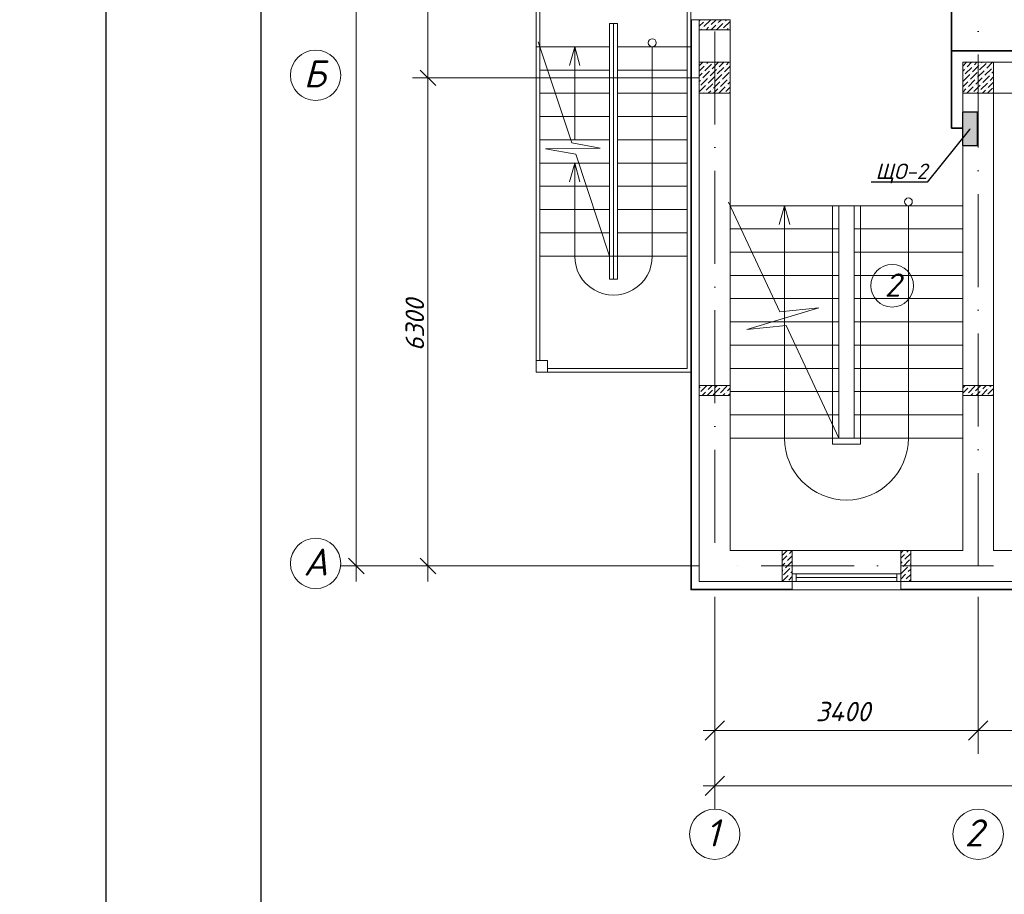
# Model space of a CAD drawing. Header units: millimetres. Extents: x 1114507 to 93926427, y 174473 to 817039.
# Tile 370 of 483: x 1887880 to 1900590, y 762588 to 773875. Entities that reach past the tile are written whole.
import ezdxf
from ezdxf import colors
from ezdxf.entities.mleader import LeaderData, LeaderLine
from ezdxf.math import Vec2, Vec3

# ---------------------------------------------------------------- set-up
doc = ezdxf.new("R2010")
doc.units = ezdxf.units.MM
doc.linetypes.add('ACAD_ISO10W100', pattern=[18, 12, -3, 0, -3])
for name, color, linetype, lineweight in [('expl', 234, 'Continuous', 13), ('PLAN', 250, 'Continuous', 25), ('размеры', 12, 'Continuous', 15)]:
    doc.layers.add(name, color=color, linetype=linetype, lineweight=lineweight)
doc.layers.add('kcd_tx', color=7, linetype='Continuous')
doc.layers.add('RAZMERNAR', color=152, linetype='Continuous')
doc.styles.add('iso', font='isocpeur.TTF')
doc.styles.get("Standard").update_dxf_attribs({"font": 'isocpeui.ttf'})
doc.styles.add('X_ISO', font='isocpeui.ttf')
doc.styles.add('Суннат', font='ariali.ttf', dxfattribs={"height": 250})
doc.linetypes.add('FENCELINE1', pattern='A,6.35,-2.54,[133,ltypeshp.shx,S=2.54,R=0,X=-2.54,Y=0],-2.54,25.4', length=36.83)

# ---------------------------------------------------------------- blocks, each defined once
blk = doc.blocks.new('blokqav2mak')
at = {"color": 1, "linetype": 'ACAD_ISO10W100', "lineweight": 0, "ltscale": 100}
for p, q in [((1545682, 782725), (1545682, 766825)), ((1549082, 782425), (1549082, 766825)), ((1572682, 766825), (1545682, 766825))]:
    blk.add_line(p, q, dxfattribs=at)
at = {"lineweight": 0, "ltscale": 100}
for p, q in [((1543375, 775525, 0), (1543375, 769325, 0)), ((1545325, 775475), (1545325, 773525)), ((1545375, 775525), (1545375, 769325)), ((1543425, 775375, 0), (1543425, 769475, 0)), ((1544325, 773825), (1544325, 770525)), ((1544325, 773825), (1544425, 773825)), ((1544375, 773825), (1544375, 770525)), ((1544425, 773825), (1544425, 770525)), ((1545482, 773875), (1545882, 773875)), ((1545482, 773795), (1545482, 766625)), ((1545882, 773795), (1545882, 767025)), ((1543375, 773525), (1544325, 773525)), ((1543838, 772285), (1543403, 773591)), ((1545375, 773525), (1544425, 773525)), ((1545325, 773525), (1545325, 769375)), ((1556632, 773325), (1548882, 773325)), ((1543425, 773225), (1544325, 773225)), ((1545325, 773225), (1544425, 773225)), ((1543425, 772925), (1544325, 772925)), ((1545325, 772925), (1544425, 772925)), ((1548882, 772925), (1548882, 767025)), ((1556632, 772925), (1549282, 772925)), ((1549282, 772925), (1549282, 767025)), ((1543425, 772625), (1544325, 772625)), ((1545325, 772625), (1544425, 772625)), ((1543425, 772325), (1544325, 772325)), ((1544201, 772215), (1543838, 772285)), ((1545325, 772325), (1544425, 772325)), ((1543497, 772207), (1544201, 772215)), ((1543887, 772138), (1543497, 772207)), ((1544325, 770825), (1543887, 772138)), ((1543425, 772025), (1544325, 772025)), ((1545325, 772025), (1544425, 772025)), ((1543425, 771725), (1544325, 771725)), ((1545325, 771725), (1544425, 771725)), ((1546522, 770104), (1545861, 771519)), ((1548882, 771475), (1545882, 771475)), ((1547282, 768475), (1547282, 771475)), ((1547482, 768475), (1547482, 771475)), ((1543425, 771425), (1544325, 771425)), ((1545325, 771425), (1544425, 771425)), ((1543425, 771125), (1544325, 771125)), ((1545325, 771125), (1544425, 771125)), ((1547282, 771175), (1545882, 771175)), ((1548882, 771175), (1547482, 771175)), ((1547282, 770875), (1545882, 770875)), ((1548882, 770875), (1547482, 770875)), ((1543425, 770825), (1544325, 770825)), ((1544325, 770825), (1544375, 770825)), ((1544425, 770825), (1544375, 770825)), ((1545325, 770825), (1544425, 770825)), ((1547282, 770575), (1545882, 770575)), ((1548882, 770575), (1547482, 770575)), ((1544425, 770525, 0), (1544325, 770525, 0)), ((1547282, 770275), (1545882, 770275)), ((1548882, 770275), (1547482, 770275)), ((1546096, 769875), (1547026, 770158)), ((1547026, 770158), (1546522, 770104)), ((1547282, 769975), (1545882, 769975)), ((1548882, 769975), (1547482, 769975)), ((1546603, 769930), (1546096, 769875)), ((1547282, 768475), (1546603, 769930)), ((1547282, 769675), (1545882, 769675)), ((1548882, 769675), (1547482, 769675)), ((1543375, 769325, 0), (1545375, 769325, 0)), ((1543525, 769375, 0), (1545325, 769375, 0)), ((1547282, 769375), (1545882, 769375)), ((1548882, 769375), (1547482, 769375)), ((1547282, 769075), (1545882, 769075)), ((1548882, 769075), (1547482, 769075)), ((1547282, 768775), (1545882, 768775)), ((1548882, 768775), (1547482, 768775)), ((1548882, 768475), (1545882, 768475)), ((1545882, 767025), (1546552, 767025)), ((1546682, 767025), (1546682, 766625)), ((1548082, 767025), (1546682, 767025)), ((1548082, 767025), (1548082, 766625)), ((1548212, 767025), (1548882, 767025)), ((1549282, 767025), (1550282, 767025)), ((1545482, 766625), (1546552, 766625)), ((1548082, 766518), (1546682, 766518)), ((1548212, 766625), (1550282, 766625))]:
    blk.add_line(p, q, dxfattribs=at)
at = {"color": 252, "lineweight": 0, "ltscale": 100}
for p, q in [((1545375, 773875), (1545375, 766518)), ((1545375, 773875), (1545482, 773875)), ((1545375, 766518), (1546682, 766518)), ((1546682, 766625), (1546682, 766518)), ((1548082, 766625), (1548082, 766518)), ((1548082, 766518), (1550282, 766518))]:
    blk.add_line(p, q, dxfattribs=at)
at = {"color": 32, "lineweight": 0, "ltscale": 100}
for p, q in [((1545382, 773875), (1545382, 766525)), ((1545382, 766525), (1546682, 766525)), ((1548082, 766525), (1550282, 766525))]:
    blk.add_line(p, q, dxfattribs=at)
at = {"linetype": 'Continuous', "lineweight": 0, "ltscale": 100}
for p, q in [((1545482, 773860, 0), (1545498, 773875, 0)), ((1545482, 773792, 0), (1545535, 773845, 0)), ((1545502, 773745, 0), (1545509, 773752, 0)), ((1545526, 773769, 0), (1545526, 773769, 0)), ((1545543, 773786, 0), (1545627, 773870, 0)), ((1545552, 773862, 0), (1545552, 773862, 0)), ((1545570, 773745, 0), (1545602, 773778, 0)), ((1545619, 773794, 0), (1545619, 773794, 0)), ((1545636, 773811, 0), (1545700, 773875, 0)), ((1545637, 773745, 0), (1545695, 773803, 0)), ((1545704, 773745, 0), (1545787, 773828, 0)), ((1545712, 773820, 0), (1545712, 773820, 0)), ((1545728, 773837, 0), (1545767, 773875, 0)), ((1545779, 773752, 0), (1545779, 773752, 0)), ((1545796, 773769, 0), (1545880, 773853, 0)), ((1545804, 773845, 0), (1545804, 773845, 0)), ((1545821, 773862, 0), (1545834, 773875, 0)), ((1545839, 773745, 0), (1545855, 773761, 0)), ((1545871, 773778, 0), (1545871, 773778, 0)), ((1545482, 773212), (1545546, 773276)), ((1545487, 773285), (1545528, 773325)), ((1545555, 773217), (1545639, 773302)), ((1545563, 773293), (1545563, 773293)), ((1545580, 773310), (1545595, 773325)), ((1545647, 773243), (1545730, 773325)), ((1545656, 773318), (1545656, 773318)), ((1545715, 773175), (1545799, 773260)), ((1545723, 773251), (1545723, 773251)), ((1545740, 773268), (1545797, 773325)), ((1545807, 773201), (1545882, 773275)), ((1545816, 773276), (1545816, 773276)), ((1545832, 773293), (1545864, 773325)), ((1548882, 773277), (1548930, 773325)), ((1548915, 773175), (1548999, 773260)), ((1548923, 773251), (1548923, 773251)), ((1548940, 773268), (1548997, 773325)), ((1549008, 773201), (1549092, 773285)), ((1549016, 773276), (1549016, 773276)), ((1549033, 773293), (1549065, 773325)), ((1549100, 773226), (1549184, 773310)), ((1549109, 773302), (1549109, 773302)), ((1549126, 773318), (1549132, 773325)), ((1549193, 773251), (1549267, 773325)), ((1549269, 773260), (1549269, 773260)), ((1545482, 773145), (1545521, 773184)), ((1545529, 773125), (1545614, 773209)), ((1545538, 773201), (1545538, 773201)), ((1545597, 773057), (1545681, 773142)), ((1545605, 773133), (1545605, 773133)), ((1545622, 773150), (1545706, 773234)), ((1545630, 773226), (1545630, 773226)), ((1545689, 773083), (1545773, 773167)), ((1545698, 773158), (1545698, 773158)), ((1545782, 773108), (1545866, 773192)), ((1545790, 773184), (1545790, 773184)), ((1545875, 773133), (1545882, 773141)), ((1548882, 773210), (1548907, 773234)), ((1548890, 773083), (1548974, 773167)), ((1548898, 773158), (1548898, 773158)), ((1548982, 773108), (1549067, 773192)), ((1548991, 773184), (1548991, 773184)), ((1549050, 773041), (1549134, 773125)), ((1549075, 773133), (1549159, 773217)), ((1549083, 773209), (1549083, 773209)), ((1549142, 773066), (1549227, 773150)), ((1549151, 773142), (1549151, 773142)), ((1549168, 773158), (1549252, 773243)), ((1549176, 773234), (1549176, 773234)), ((1549235, 773091), (1549282, 773138)), ((1549243, 773167), (1549243, 773167)), ((1549260, 773184), (1549282, 773206)), ((1545482, 773077), (1545496, 773091)), ((1545482, 772943), (1545563, 773024)), ((1545487, 773015), (1545487, 773015)), ((1545504, 773032), (1545588, 773116)), ((1545513, 773108), (1545513, 773108)), ((1545571, 772965), (1545656, 773049)), ((1545580, 773041), (1545580, 773041)), ((1545664, 772990), (1545748, 773074)), ((1545672, 773066), (1545672, 773066)), ((1545734, 772925), (1545816, 773007)), ((1545740, 772999), (1545740, 772999)), ((1545757, 773015), (1545841, 773100)), ((1545765, 773091), (1545765, 773091)), ((1545824, 772948), (1545882, 773006)), ((1545832, 773024), (1545832, 773024)), ((1545849, 773041), (1545882, 773073)), ((1545858, 773116), (1545858, 773116)), ((1548882, 773008), (1548949, 773074)), ((1548934, 772925), (1549016, 773007)), ((1548940, 772999), (1548940, 772999)), ((1548957, 773015), (1549041, 773100)), ((1548966, 773091), (1548966, 773091)), ((1549024, 772948), (1549109, 773032)), ((1549033, 773024), (1549033, 773024)), ((1549058, 773116), (1549058, 773116)), ((1549117, 772973), (1549201, 773057)), ((1549126, 773049), (1549126, 773049)), ((1549204, 772925), (1549269, 772990)), ((1549210, 772999), (1549282, 773071)), ((1549218, 773074), (1549218, 773074)), ((1545532, 772925), (1545538, 772931)), ((1545555, 772948), (1545555, 772948)), ((1545599, 772925), (1545630, 772956)), ((1545647, 772973), (1545647, 772973)), ((1545666, 772925), (1545723, 772982)), ((1545807, 772931), (1545807, 772931)), ((1545868, 772925), (1545882, 772939)), ((1548882, 772940), (1548923, 772982)), ((1549008, 772931), (1549008, 772931)), ((1549069, 772925), (1549083, 772940)), ((1549100, 772956), (1549100, 772956)), ((1549136, 772925), (1549176, 772965)), ((1549193, 772982), (1549193, 772982)), ((1549277, 772931), (1549282, 772936)), ((1545482, 769124, 0), (1545494, 769136, 0)), ((1545486, 769060, 0), (1545486, 769060, 0)), ((1545503, 769077, 0), (1545581, 769155, 0)), ((1545511, 769153, 0), (1545511, 769153, 0)), ((1545518, 769025, 0), (1545562, 769069, 0)), ((1545578, 769086, 0), (1545578, 769086, 0)), ((1545585, 769025, 0), (1545654, 769094, 0)), ((1545595, 769102, 0), (1545648, 769155, 0)), ((1545663, 769035, 0), (1545747, 769119, 0)), ((1545671, 769111, 0), (1545671, 769111, 0)), ((1545688, 769128, 0), (1545715, 769155, 0)), ((1545755, 769060, 0), (1545839, 769145, 0)), ((1545764, 769136, 0), (1545764, 769136, 0)), ((1545780, 769153, 0), (1545783, 769155, 0)), ((1545787, 769025, 0), (1545814, 769052, 0)), ((1545831, 769069, 0), (1545831, 769069, 0)), ((1545848, 769086, 0), (1545882, 769120, 0)), ((1545855, 769025, 0), (1545882, 769052, 0)), ((1548882, 769054, 0), (1548947, 769119, 0)), ((1548888, 769128, 0), (1548916, 769155, 0)), ((1548956, 769060, 0), (1549040, 769145, 0)), ((1548964, 769136, 0), (1548964, 769136, 0)), ((1548981, 769153, 0), (1548983, 769155, 0)), ((1548988, 769025, 0), (1549015, 769052, 0)), ((1549031, 769069, 0), (1549031, 769069, 0)), ((1549048, 769086, 0), (1549118, 769155, 0)), ((1549055, 769025, 0), (1549107, 769077, 0)), ((1549123, 769025, 0), (1549200, 769102, 0)), ((1549124, 769094, 0), (1549124, 769094, 0)), ((1549141, 769111, 0), (1549185, 769155, 0)), ((1549208, 769043, 0), (1549282, 769117, 0)), ((1549217, 769119, 0), (1549217, 769119, 0)), ((1549233, 769136, 0), (1549253, 769155, 0)), ((1545720, 769025, 0), (1545722, 769027, 0)), ((1545738, 769043, 0), (1545738, 769043, 0)), ((1548920, 769025, 0), (1548922, 769027, 0)), ((1548939, 769043, 0), (1548939, 769043, 0)), ((1549191, 769027, 0), (1549191, 769027, 0)), ((1549257, 769025, 0), (1549267, 769035, 0)), ((1546552, 766962, 0), (1546615, 767025, 0)), ((1546645, 766987, 0), (1546682, 767025, 0)), ((1548082, 766991, 0), (1548116, 767025, 0)), ((1548162, 767004, 0), (1548183, 767025, 0)), ((1546552, 766895, 0), (1546611, 766954, 0)), ((1546620, 766895, 0), (1546682, 766957, 0)), ((1546628, 766971, 0), (1546628, 766971, 0)), ((1548082, 766924, 0), (1548129, 766971, 0)), ((1548112, 766819, 0), (1548196, 766903, 0)), ((1548120, 766895, 0), (1548120, 766895, 0)), ((1548137, 766912, 0), (1548212, 766987, 0)), ((1548146, 766987, 0), (1548146, 766987, 0)), ((1546552, 766827, 0), (1546586, 766861, 0)), ((1546552, 766760, 0), (1546561, 766769, 0)), ((1546569, 766710, 0), (1546653, 766794, 0)), ((1546578, 766785, 0), (1546578, 766785, 0)), ((1546594, 766802, 0), (1546679, 766886, 0)), ((1546603, 766878, 0), (1546603, 766878, 0)), ((1546670, 766811, 0), (1546670, 766811, 0)), ((1548082, 766857, 0), (1548103, 766878, 0)), ((1548087, 766726, 0), (1548171, 766811, 0)), ((1548095, 766802, 0), (1548095, 766802, 0)), ((1548179, 766752, 0), (1548212, 766785, 0)), ((1548188, 766828, 0), (1548188, 766828, 0)), ((1548204, 766844, 0), (1548212, 766852, 0)), ((1546552, 766625, 0), (1546628, 766701, 0)), ((1546552, 766693, 0), (1546552, 766693, 0)), ((1546637, 766642, 0), (1546682, 766688, 0)), ((1546645, 766718, 0), (1546645, 766718, 0)), ((1546662, 766735, 0), (1546682, 766755, 0)), ((1548082, 766655, 0), (1548146, 766718, 0)), ((1548137, 766642, 0), (1548137, 766642, 0)), ((1548154, 766659, 0), (1548212, 766717, 0)), ((1548162, 766735, 0), (1548162, 766735, 0)), ((1548187, 766625, 0), (1548212, 766650, 0)), ((1546620, 766625, 0), (1546620, 766625, 0)), ((1548120, 766625, 0), (1548120, 766625, 0))]:
    blk.add_line(p, q, dxfattribs=at)
at = {"color": 0, "linetype": 'ByBlock', "lineweight": 0}
for p, q in [((1541880, 773225), (1542080, 773025)), ((1542080, 773025), (1541880, 773225)), ((1540955, 766925), (1541155, 766725)), ((1541880, 766925), (1542080, 766725)), ((1545807, 764826), (1545557, 764576)), ((1549207, 764826), (1548957, 764576)), ((1548957, 764576), (1549207, 764826)), ((1545807, 764112), (1545557, 763862))]:
    blk.add_line(p, q, dxfattribs=at)
at = {"color": 204, "linetype": 'FENCELINE1', "lineweight": 0, "ltscale": 20}
for p, q in [((1547202, 771475), (1547202, 768395)), ((1547562, 768395), (1547562, 771475)), ((1547202, 768395), (1547562, 768395))]:
    blk.add_line(p, q, dxfattribs=at)
at = {"color": 5, "lineweight": 0}
for p, q in [((1546682, 766725), (1546732, 766725)), ((1546682, 766625), (1546682, 766725)), ((1548032, 766725), (1546732, 766725)), ((1546732, 766725), (1546732, 766625)), ((1548032, 766675), (1546732, 766675)), ((1548082, 766725), (1548032, 766725)), ((1548032, 766725), (1548032, 766625)), ((1548082, 766625), (1548082, 766725)), ((1546732, 766625), (1546682, 766625)), ((1548032, 766625), (1546732, 766625)), ((1548032, 766625), (1548082, 766625))]:
    blk.add_line(p, q, dxfattribs=at)
at = {"layer": 'expl', "lineweight": 0}
for p, q in [((1543875, 773525), (1543808, 773282)), ((1543875, 773525), (1543808, 773282)), ((1543875, 772325), (1543875, 773525)), ((1543875, 773525), (1543942, 773282)), ((1543875, 773525), (1543875, 772325)), ((1543875, 773525), (1543942, 773282)), ((1544875, 773525), (1544875, 770825)), ((1543875, 772025), (1543808, 771782)), ((1543875, 770825), (1543875, 772025)), ((1543875, 772025), (1543942, 771782)), ((1546582, 771475), (1546515, 771232)), ((1546582, 771475), (1546649, 771232)), ((1546582, 771475), (1546582, 768475)), ((1548182, 771475), (1548182, 768475))]:
    blk.add_line(p, q, dxfattribs=at)
for centre, radius in [((1544875, 773577), 51.4), ((1548182, 771525), 50)]:
    blk.add_circle(centre, radius, dxfattribs=at)
for centre, radius, start, end in [((1544375, 770821, 0), 500, 179.5758, 0.4242), ((1547382, 768475), 800, 180, 0)]:
    blk.add_arc(centre, radius, start, end, dxfattribs=at)
at = {"layer": 'kcd_tx', "color": 152, "lineweight": 0, "ltscale": 100}
for p, q in [((1541055, 766625), (1541055, 782625)), ((1541980, 776325), (1541980, 772925)), ((1541980, 773325), (1541980, 766625)), ((1545482, 773125), (1541780, 773125)), ((1545482, 773125), (1541780, 773125)), ((1545482, 766825), (1540855, 766825)), ((1545482, 766825), (1541780, 766825))]:
    blk.add_line(p, q, dxfattribs=at)
at = {"layer": 'PLAN', "color": 158, "lineweight": 0}
for centre in [(1540530, 773158), (1540530, 766858), (1545682, 763363), (1549082, 763363)]:
    blk.add_circle(centre, 325, dxfattribs=at)
at = {"layer": 'RAZMERNAR', "lineweight": 0, "ltscale": 100}
for p, q in [((1545682, 766425), (1545682, 764401)), ((1545682, 766425), (1545682, 763687)), ((1549082, 766425), (1549082, 764401)), ((1549082, 766425), (1549082, 764401)), ((1549232, 764701), (1545532, 764701)), ((1558832, 764701), (1548932, 764701)), ((1572832, 763987), (1545532, 763987))]:
    blk.add_line(p, q, dxfattribs=at)
at = {"layer": 'размеры', "lineweight": 0, "ltscale": 5}
for p, q in [((1545482, 773745), (1545482, 773875)), ((1545482, 773875), (1545882, 773875)), ((1545882, 773875), (1545882, 773745)), ((1545882, 773745), (1545482, 773745)), ((1545882, 773325), (1545482, 773325)), ((1545482, 773325), (1545482, 772925)), ((1545882, 772925), (1545882, 773325)), ((1549282, 773325), (1548882, 773325)), ((1548882, 773325), (1548882, 772925)), ((1549282, 772925), (1549282, 773325)), ((1545482, 772925), (1545882, 772925)), ((1548882, 772925), (1549282, 772925)), ((1543525, 769475, 0), (1543375, 769475, 0)), ((1543375, 769475, 0), (1543375, 769325, 0)), ((1543525, 769325, 0), (1543525, 769475, 0)), ((1543375, 769325, 0), (1543525, 769325, 0)), ((1545482, 769025), (1545482, 769155)), ((1545482, 769155), (1545882, 769155)), ((1545882, 769155), (1545482, 769155)), ((1545482, 769155), (1545482, 769025)), ((1545882, 769155), (1545882, 769025)), ((1545882, 769025), (1545882, 769155)), ((1548882, 769025), (1548882, 769155)), ((1548882, 769155), (1549282, 769155)), ((1549282, 769155), (1548882, 769155)), ((1548882, 769155), (1548882, 769025)), ((1549282, 769155), (1549282, 769025)), ((1549282, 769025), (1549282, 769155)), ((1545882, 769025), (1545482, 769025)), ((1545482, 769025), (1545882, 769025)), ((1549282, 769025), (1548882, 769025)), ((1548882, 769025), (1549282, 769025)), ((1546682, 767025), (1546552, 767025)), ((1546552, 767025), (1546552, 766625)), ((1546682, 766625), (1546682, 767025)), ((1548212, 767025), (1548082, 767025)), ((1548082, 767025), (1548082, 766625)), ((1548212, 766625), (1548212, 767025)), ((1546552, 766625), (1546682, 766625)), ((1548082, 766625), (1548212, 766625))]:
    blk.add_line(p, q, dxfattribs=at)
at = {"layer": 'kcd_tx', "color": 152, "lineweight": 0}
blk.add_text('6300', height=240, rotation=90, dxfattribs=at).set_placement((1541930, 769599))
at = {"layer": 'PLAN', "lineweight": 0}
for s, p in [('Б', (1540374, 773001)), ('A', (1540373, 766701)), ('1', (1545564, 763205)), ('2', (1548908, 763205))]:
    blk.add_text(s, height=350, dxfattribs=at).set_placement(p)
at = {"layer": 'RAZMERNAR', "lineweight": 0}
blk.add_text('3400', height=250, dxfattribs=at).set_placement((1546983, 764821))
blk = doc.blocks.new('цйвыа')
at = {"lineweight": 30}
h = blk.add_hatch(color=256, dxfattribs=at)
h.dxf.hatch_style = 1
h.paths.add_polyline_path([(2412585, 1762523), (2412393, 1762523), (2412393, 1762090), (2412585, 1762090)])
blk.add_lwpolyline([(2412393, 1762090), (2412585, 1762090), (2412585, 1762523), (2412393, 1762523)], close=True, dxfattribs=at)
blk = doc.blocks.new('_Dot')
at = {"color": 0, "linetype": 'ByBlock', "lineweight": -2}
blk.add_line((-0.5, 0), (-1, 0), dxfattribs=at)
at = {"color": 0, "linetype": 'ByBlock', "const_width": 0.5}
blk.add_lwpolyline([(-0.25, 0, 1), (0.25, 0, 1)], format="xyb", close=True, dxfattribs=at)

msp = doc.modelspace()

# ---------------------------------------------------------------- linework, layer by layer
at = {"color": 4, "lineweight": 35, "ltscale": 100}
for p, q in [((1899909.7, 772474.3), (1899909.7, 775775.1)), ((1902510.7, 773475.1), (1899909.7, 773475.1)), ((1900059.7, 772474.3), (1899909.7, 772474.3))]:
    msp.add_line(p, q, dxfattribs=at)
at = {"color": 5, "elevation": 0}
msp.add_lwpolyline([(1888998.1, 785471.7), (1941856.1, 785471.7), (1941856.1, 755771.7), (1888998.1, 755771.7)], close=True, dxfattribs=at)
at = {"color": 5, "lineweight": 30, "elevation": 0}
msp.add_lwpolyline([(1890998.1, 784971.7), (1941356.1, 784971.7), (1941356.1, 756271.7), (1890998.1, 756271.7)], close=True, dxfattribs=at)
at = {"layer": 'Defpoints', "color": 3, "linetype": 'ByBlock', "elevation": 0}
msp.add_lwpolyline([(1888998.1, 785471.7), (1930998.1, 785471.7), (1930998.1, 755771.7), (1888998.1, 755771.7)], close=True, dxfattribs=at)
at = {"layer": 'expl', "lineweight": 0}
msp.add_circle((1899142.5, 770442.2), 275.1, dxfattribs=at)

# ---------------------------------------------------------------- block references
at = {"color": 0}
msp.add_blockref('blokqav2mak', (351170.2, 0), dxfattribs=at)
at = {"color": 1, "lineweight": 5, "rotation": 180}
msp.add_blockref('цйвыа', (4312636.8, 2534773.4), dxfattribs=at)

# ---------------------------------------------------------------- texts
at = {"ltscale": 10, "char_height": 192.653, "width": 2280.039, "attachment_point": 1, "style": 'iso'}
for insert in [(1845877.5, 775020.6, 612.5), (1855989.2, 774980.2, 612.5), (1844725.1, 769564.4, 612.5), (1858709.8, 769564.4, 612.5)]:
    msp.add_mtext('\\pi128.59205;{\\LВнутренний блок\\P\\pi648.75481;\\l\\C6;Фанкойл \\P\\pi306.79596;\\C0;N=0,05 квт 1ф}', dxfattribs=dict(at, insert=insert))
at = {"lineweight": 0, "insert": (1899249.4, 770600.4), "char_height": 300, "width": 349.19, "attachment_point": 3}
msp.add_mtext('2', dxfattribs=at)
at = {"color": 0, "insert": (1658556.4, 769145.4), "char_height": 200, "width": 5434.652, "attachment_point": 1, "style": 'Суннат'}
msp.add_mtext('\\pi1694.65184;{\\fISOCPEUR|b0|i0|c204|p34;\\LВвод от солнечных панелей к \\fISOCPEUR|b0|i0|c0|p34;\\P\\pi3194.65184;\\fISOCPEUR|b0|i0|c204|p34;инвертор с крыши }', dxfattribs=at)

# ---------------------------------------------------------------- leaders
at = {"lineweight": 0}
ml = msp.add_multileader_mtext('Standard', dxfattribs=at)
ml.set_content('\\A1;ЩО-2', color=256, style='X_ISO')
ml.set_leader_properties()
ml.set_arrow_properties(name='DOT')
ml.build(insert=Vec2(0, 0))
ml.multileader.update_dxf_attribs({"text_left_attachment_type": 6, "text_right_attachment_type": 6, "dogleg_length": 0.36, "arrow_head_size": 10})
ctx = ml.context
ctx.base_point, ctx.char_height, ctx.arrow_head_size, ctx.landing_gap_size, ctx.plane_origin = Vec3(1898894.6, 771778.3), 200, 10, 1, Vec3(1897876.6, 771740.5)
ctx.left_attachment, ctx.right_attachment, ctx.text_align_type = 6, 6, 2
notes = []
notes.append((ctx, [(1, (1, 1, 0), (1899595.6, 771778.3), (-1, 0), 0.36, [(0, [(1900148, 772466.9)], 0, [])])]))
ctx.mtext.insert, ctx.mtext.width, ctx.mtext.alignment, ctx.mtext.flow_direction = Vec3(1899594.2, 772018.3), 2147.602, 3, 5
for ctx, leaders in notes:
    for number, flags, end, landing, length, lines in leaders:
        leader = LeaderData()
        leader.index, (leader.has_last_leader_line, leader.has_dogleg_vector, leader.attachment_direction) = number, flags
        leader.last_leader_point, leader.dogleg_vector, leader.dogleg_length = Vec3(end), Vec3(landing), length
        for number, points, colour, breaks in lines:
            line = LeaderLine()
            line.index, line.vertices, line.color, line.breaks = number, Vec3.list(points), colors.encode_raw_color(colour), breaks
            leader.lines.append(line)
        ctx.leaders.append(leader)

doc.saveas('drawing.dxf')
